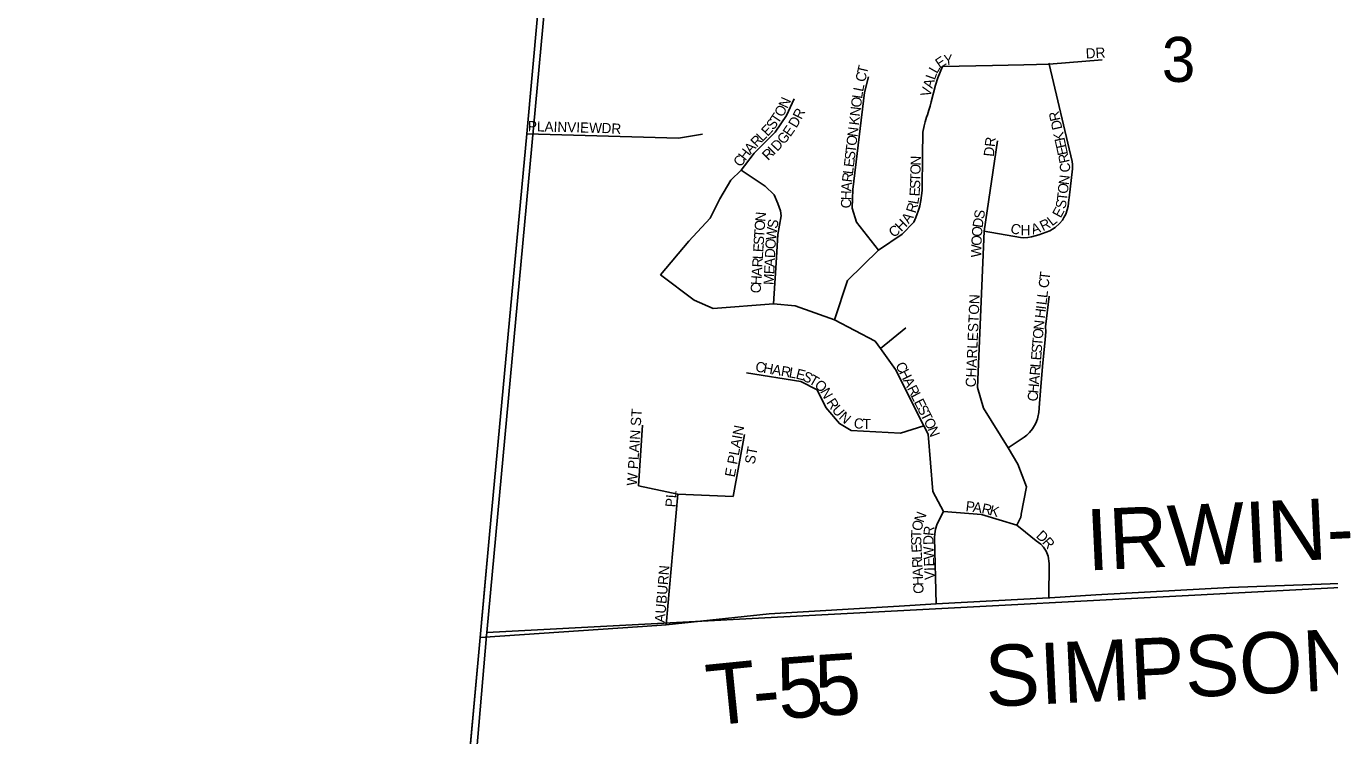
# Model space of a CAD drawing. Extents: x 1310247 to 1664935, y 284496 to 704931.
# Drawn here: x 1442248 to 1448649, y 480851 to 484337 of the extents above; entities that cross this region are included whole.
import ezdxf

# ---------------------------------------------------------------- set-up
doc = ezdxf.new("R2010")
doc.units = 0
for name, color, linetype in [('GM_P_State_Location', 7, 'Continuous'), ('GM_X_Adjacent_County_Text', 7, 'Continuous'), ('GM_X_County', 7, 'Continuous'), ('GM_X_County_Road_Text', 7, 'Continuous'), ('GM_X_County_Subdivision_Text', 7, 'Continuous'), ('GM_X_State_Location', 7, 'Continuous'), ('GM_X_Township', 7, 'Continuous'), ('GM_X_Township_Subdivision', 7, 'Continuous'), ('GM_X_US_Location', 7, 'Continuous')]:
    doc.layers.add(name, color=color, linetype=linetype)

msp = doc.modelspace()

# ---------------------------------------------------------------- linework, layer by layer
at = {"layer": 'GM_X_Adjacent_County_Text'}
msp.add_lwpolyline([(1445360.5, 490723.4), (1445054.9, 487578.1), (1445051.2, 487540.6), (1444945, 486395.4), (1444871.9, 485606.9), (1444847.2, 485340), (1444758.9, 484386.7), (1444705.2, 483806.8), (1444523.2, 481841), (1444476.3, 481334.7), (1444250.5, 478850.8), (1444098, 477254), (1443984.3, 476028.1), (1442360.4, 476333.1), (1441578.7, 476479.9)], dxfattribs=at)
at = {"layer": 'GM_X_County'}
for points in [[(1445032, 487006.9), (1450514.7, 486966.2), (1449969.8, 481647.7), (1444509.2, 481359.2)], [(1444509.2, 481359.2), (1449969.8, 481647.7), (1449464.2, 476312.3), (1444055.7, 476042.9), (1444507.8, 481344.9)]]:
    msp.add_lwpolyline(points, close=True, dxfattribs=at)
at = {"layer": 'GM_X_County_Road_Text'}
for points in [[(1444501.5, 481607), (1444523.2, 481841), (1444705.2, 483806.8), (1444758.9, 484386.7), (1444847.2, 485340), (1444847.5, 485343.8)], [(1444276.2, 479133), (1444476.3, 481334.7), (1444501.5, 481607)]]:
    msp.add_lwpolyline(points, dxfattribs=at)
at = {"layer": 'GM_X_County_Subdivision_Text'}
for points in [[(1447274, 481529.8), (1447499.6, 481544.3), (1448155.1, 481580.6), (1449547.4, 481630.7)], [(1444476.3, 481334.7), (1445273.5, 481388.9), (1445389.4, 481395.9), (1445894.9, 481449.9), (1446534.3, 481488.5)], [(1446534.3, 481488.5), (1446714.7, 481499.4), (1447268, 481529.4), (1447274, 481529.8)]]:
    msp.add_lwpolyline(points, dxfattribs=at)
at = {"layer": 'GM_X_State_Location'}
for points in [[(1446216, 482893.7), (1446280.3, 483086.9), (1446432.3, 483236.7), (1446548.9, 483315), (1446605.7, 483374.4), (1446615.9, 483396.8), (1446623, 483414.1), (1446627.4, 483427.9), (1446632.2, 483443.1), (1446635.1, 483454.6), (1446640.4, 483480.1), (1446644.1, 483505), (1446646.1, 483528.7), (1446646.7, 483535.1), (1446646.7, 483541.3), (1446648.6, 483697.3), (1446649, 483728.5), (1446649.7, 483787.1), (1446650.4, 483815.6), (1446656.4, 483846.2), (1446661.6, 483867.1), (1446668.4, 483888.7), (1446672.5, 483900.2), (1446679.7, 483923.6), (1446685.6, 483943.2), (1446691.2, 483964), (1446711.8, 484046.9), (1446723, 484082), (1446746, 484138.5), (1446991.5, 484143.3), (1447145.3, 484146.1), (1447269.5, 484149.7), (1447530.1, 484171.6)], [(1446951.6, 483330.3), (1447129.9, 483298.2), (1447145.7, 483297.1), (1447165.3, 483298.2), (1447184, 483301.5), (1447220, 483311.8), (1447273.1, 483331.9), (1447299.2, 483347.4), (1447320.9, 483367.3), (1447334.9, 483384.1), (1447342.8, 483396.9), (1447351.8, 483413.4), (1447359.4, 483434.5), (1447364.1, 483452.5), (1447367.4, 483482.9), (1447367.7, 483492.7), (1447372.6, 483536.2), (1447384, 483635.4), (1447385.4, 483646.9), (1447384.6, 483657.4), (1447383.1, 483671), (1447269.5, 484149.7), (1447268.5, 484153.8)], [(1446432.3, 483236.7), (1446325, 483373.1), (1446302.7, 483442.5), (1446307.1, 483534.2), (1446363.1, 484010.6), (1446383.2, 484086.7)], [(1445361.4, 483115.9), (1445501.7, 483280.9), (1445606.8, 483392.7), (1445653.7, 483488.9), (1445707.4, 483580.6), (1445758.4, 483628.6), (1445774.5, 483650), (1445821.4, 483712.6), (1445924.3, 483815.5), (1445980.1, 483898.2), (1446018.2, 483978.8)], [(1444705.2, 483806.8), (1445451.3, 483786.5), (1445568.8, 483806.4)], [(1447110.9, 481885.8), (1447126.8, 481915.4), (1447130.4, 481926), (1447132.8, 481936.7), (1447132.8, 481940.5), (1447159.5, 482074.2), (1447116, 482186.1), (1447069.5, 482266), (1446948.3, 482461.3), (1446919.2, 482561.9), (1446951.6, 483330.3), (1447015.9, 483773.5)], [(1445917.7, 482972.6), (1445931.5, 483199.8), (1445938.2, 483312.7), (1445953.9, 483405.6), (1445951.6, 483429.9), (1445938.2, 483465.7), (1445920.4, 483507.4), (1445875.7, 483551), (1445758.4, 483628.6)], [(1447154.2, 481851), (1447110.9, 481885.8), (1446937.7, 481938.3), (1446752.1, 481952.9), (1446698.4, 482051.3), (1446676, 482333.1), (1446655.3, 482374.1), (1446515.1, 482650.7), (1446441.6, 482754.3), (1446416.7, 482789.4), (1446216, 482893.7), (1446023.2, 482963.8), (1445917.7, 482972.6), (1445620.8, 482950.4), (1445526.8, 482990.7), (1445361.4, 483115.9)], [(1447069.5, 482266), (1447147.5, 482318.3), (1447159.9, 482328.1), (1447173, 482340.7), (1447187.9, 482358.9), (1447198.3, 482375.4), (1447203, 482384.4), (1447207.7, 482395.1), (1447212.4, 482408.2), (1447216.6, 482424.2), (1447217.9, 482431.6), (1447218.7, 482439.7), (1447222.5, 482483.3), (1447231.5, 482586.5), (1447239.9, 482682.8), (1447249.8, 482796.1), (1447253.4, 482837.4), (1447252.1, 482859.7), (1447269.7, 483009.7)], [(1446441.6, 482754.3), (1446566.5, 482854.3)], [(1445784.5, 482633.4), (1446050.6, 482590.9), (1446131.1, 482550.6), (1446173.6, 482463.4), (1446240.6, 482385.1), (1446298.8, 482351.6), (1446540.2, 482338.1), (1446655.3, 482374.1)], [(1445447.4, 482038.4), (1445254.3, 482079.7), (1445274.2, 482376.5)], [(1445447.4, 482038.4), (1445718.5, 482027), (1445774.8, 482330.8)], [(1445389.4, 481395.9), (1445447.4, 482038.4)], [(1446714.7, 481499.4), (1446707.9, 481823.7), (1446709.1, 481843.3), (1446712.5, 481866.8), (1446718.1, 481887.4), (1446730.4, 481911.5), (1446752.1, 481952.9)], [(1447268, 481529.4), (1447270.2, 481697.6), (1447265.9, 481734.2), (1447256.3, 481758.3), (1447242.9, 481777.4), (1447229.7, 481791.9), (1447205.7, 481809.4), (1447154.2, 481851)]]:
    msp.add_lwpolyline(points, dxfattribs=at)
at = {"layer": 'GM_X_Township'}
msp.add_lwpolyline([(1452980.3, 476078.1), (1451795.2, 476151.8), (1449437.5, 476298.2), (1448004.3, 476227.2), (1447104.2, 476182.6), (1446824.2, 476168.8), (1446585.8, 476157), (1445723.4, 476114.3), (1445509.4, 476103.7), (1445486.7, 476102.5), (1445249.7, 476090.8), (1445001.8, 476078.5), (1444490.5, 476053.2), (1444194.8, 476038.6), (1443984.3, 476028.1), (1444098, 477254), (1444250.5, 478850.8), (1444476.3, 481334.7), (1444523.2, 481841), (1444705.2, 483806.8), (1444758.9, 484386.7)], dxfattribs=at)

# ---------------------------------------------------------------- texts
at = {"layer": 'GM_P_State_Location'}
for s, rotation, p in [('DR', 3.17781, (1447451, 484177.2)), ('E', 33.72038, (1446732.7, 484126.3)), ('Y', 7.01116, (1446756.3, 484143.7)), ('C', 77.13007, (1446366.4, 484059.1)), ('T', 77.117, (1446375.2, 484097.7)), ('L', 70.20831, (1446708.5, 484069.1)), ('L', 60.36693, (1446719.5, 484100.2)), ('L', 78.23727, (1446356.4, 484012.1)), ('V', 74.69119, (1446685.6, 483985.2)), ('A', 74.67011, (1446697.2, 484027.6)), ('N', 66.01869, (1445984.8, 483929.1)), ('O', 83.11839, (1446346.3, 483934.6)), ('L', 81.87182, (1446351.6, 483978)), ('T', 55.82622, (1445938.8, 483853.2)), ('O', 60.72841, (1445961, 483886.2)), ('R', 64.04109, (1446053.9, 483874.8)), ('N', 83.11079, (1446341, 483890.9)), ('R', 102.43399, (1447326.2, 483875.6)), ('PLAINVIEW', 358.51294, (1444710.5, 483820.8)), ('DR', 356.98872, (1445071.6, 483812)), ('E', 46.39592, (1445887.8, 483792.5)), ('S', 53.24993, (1445916.3, 483823)), ('E', 55.09704, (1445999.4, 483790)), ('D', 58.93276, (1446028.9, 483832.9)), ('K', 83.11839, (1446335.8, 483847.3)), ('D', 102.44222, (1447335.7, 483832.7)), ('R', 45.23182, (1445834.3, 483738.6)), ('L', 45.16422, (1445862.2, 483766.7)), ('G', 49.40494, (1445967.5, 483752.3)), ('O', 83.11839, (1446323.6, 483746.8)), ('N', 83.11839, (1446328.9, 483790.5)), ('DR', 83.66379, (1446997.8, 483693.6)), ('K', 102.44585, (1447348, 483776.8)), ('E', 102.44106, (1447355.6, 483742.4)), ('H', 52.01957, (1445778.8, 483672.4)), ('A', 47.96891, (1445805.3, 483706.3)), ('R', 45.02575, (1445890.9, 483673.6)), ('I', 45.25239, (1445919, 483701.8)), ('D', 46.51309, (1445935.3, 483718.3)), ('S', 83.12737, (1446315.2, 483676.9)), ('T', 83.11219, (1446319.4, 483711.8)), ('E', 102.40216, (1447363.2, 483708)), ('C', 52.03236, (1445754.4, 483641.2)), ('E', 83.11219, (1446311, 483641.9)), ('O', 88.63597, (1446638.4, 483607.3)), ('N', 88.63398, (1446639.5, 483651.3)), ('R', 102.27641, (1447371.6, 483669.2)), ('C', 90.20773, (1447373, 483618.2)), ('R', 83.22135, (1446302.1, 483567.7)), ('L', 83.11219, (1446306.8, 483607)), ('T', 88.4861, (1446637.5, 483572)), ('N', 83.49143, (1447366.2, 483554.9)), ('H', 89.48629, (1446298.2, 483481.3)), ('A', 85.25087, (1446298.5, 483524.3)), ('E', 86.13305, (1446633.6, 483499.4)), ('S', 87.80052, (1446636.1, 483536.1)), ('O', 83.4957, (1447361.2, 483511.2)), ('C', 89.89069, (1446298.1, 483441.8)), ('R', 73.3513, (1446614.1, 483414.9)), ('L', 80.08179, (1446626.9, 483459)), ('S', 77.28433, (1447348.5, 483436.1)), ('T', 83.52498, (1447357.2, 483476.3)), ('N', 85.00942, (1445876.5, 483374.5)), ('A', 54.86976, (1446581.1, 483363.1)), ('S', 80.53318, (1446949.5, 483386.9)), ('L', 38.05211, (1447284.5, 483352.4)), ('E', 61.78294, (1447326.7, 483391.2)), ('T', 86.37379, (1445870.9, 483295.8)), ('O', 85.62476, (1445873.1, 483330.7)), ('W', 83.84269, (1445928.8, 483283.6)), ('S', 79.0866, (1445934.8, 483339.4)), ('C', 35.67033, (1446505, 483295.9)), ('H', 45.07878, (1446544, 483324.8)), ('O', 85.71193, (1446939.6, 483300.7)), ('D', 81.11259, (1446942.7, 483343.5)), ('C', 343.67762, (1447076, 483323.1)), ('H', 0.22952, (1447129.6, 483309.8)), ('A', 17.66515, (1447189.9, 483312.6)), ('R', 26.07193, (1447239.3, 483328.9)), ('E', 86.37764, (1445866.5, 483225.5)), ('S', 86.36401, (1445868.7, 483260.6)), ('O', 86.83956, (1445926.4, 483240.4)), ('O', 88.01075, (1446938.1, 483257.3)), ('L', 86.37764, (1445864.2, 483190.4)), ('D', 87.13311, (1445924.2, 483196.5)), ('W', 88.01578, (1446936.1, 483200.1)), ('A', 86.36732, (1445859, 483106.9)), ('R', 86.37954, (1445861.7, 483150.8)), ('E', 87.11713, (1445920.3, 483117.4)), ('A', 87.13311, (1445922, 483152.6)), ('H', 86.36912, (1445856.2, 483063)), ('M', 87.13031, (1445917.6, 483064.6)), ('C', 83.08584, (1447266.7, 483047.9)), ('T', 83.0715, (1447271.4, 483087.2)), ('C', 86.37973, (1445853.7, 483023.5)), ('CHARLESTON', 87.53624, (1446909.7, 482562.2)), ('L', 83.0715, (1447260.8, 482999.8)), ('H', 83.09731, (1447248.7, 482899.4)), ('I', 83.07561, (1447254, 482943.1)), ('L', 83.08807, (1447256.6, 482964.9)), ('N', 84.04362, (1447242.6, 482842.7)), ('O', 85.24071, (1447238.9, 482799.2)), ('S', 85.23894, (1447233.1, 482729)), ('T', 85.21366, (1447236, 482764.1)), ('L', 85.24089, (1447227.2, 482658.8)), ('E', 85.21366, (1447230.1, 482693.9)), ('C', 350.06658, (1445825.1, 482641.5)), ('H', 350.06974, (1445864.1, 482634.6)), ('A', 350.06974, (1445907.4, 482627.1)), ('R', 350.07092, (1445950.8, 482619.5)), ('L', 350.0818, (1445989.8, 482612.6)), ('E', 346.06646, (1446023.5, 482606.8)), ('S', 334.46147, (1446055.2, 482599.2)), ('T', 330.33644, (1446086.1, 482584.5)), ('C', 296.82576, (1446513.8, 482671.8)), ('H', 296.82438, (1446531.7, 482636.4)), ('R', 85.23433, (1447223.9, 482619.3)), ('O', 318.0924, (1446114.4, 482568.7)), ('N', 298.85293, (1446144.4, 482542.8)), ('A', 296.829, (1446551.5, 482597.2)), ('R', 296.8148, (1446571.4, 482557.9)), ('H', 85.22909, (1447216.6, 482531.6)), ('A', 85.24071, (1447220.3, 482575.5)), ('R', 303.47433, (1446174.4, 482488.4)), ('L', 296.83296, (1446589.3, 482522.5)), ('E', 296.83391, (1446605.2, 482491.1)), ('C', 85.23433, (1447213.3, 482492.2)), ('W PLAIN ST', 86.33295, (1445246.5, 482078.4)), ('U', 310.77153, (1446200.4, 482449.8)), ('N', 318.13287, (1446234.1, 482411.5)), ('S', 296.80939, (1446621, 482459.7)), ('T', 296.8248, (1446636.9, 482428.3)), ('E PLAIN', 79.31437, (1445726.2, 482119.2)), ('C', 353.03362, (1446308.9, 482363.6)), ('T', 358.66988, (1446353.5, 482358.4)), ('O', 296.83201, (1446652.8, 482396.9)), ('N', 290.38464, (1446672.1, 482359)), ('ST', 79.38116, (1445824, 482182.5)), ('PL', 86.18059, (1445435.7, 481972.8)), ('P', 353.51199, (1446858.5, 481955.2)), ('A', 352.4819, (1446893.2, 481951.2)), ('R', 347.0709, (1446935.6, 481945.7)), ('N', 68.97582, (1446652.4, 481895.2)), ('K', 345.32764, (1446973.8, 481936.9)), ('T', 87.64932, (1446641.9, 481821.3)), ('O', 77.06107, (1446643.1, 481854.1)), ('R', 83.89311, (1446701.9, 481831.7)), ('D', 316.51476, (1447202.4, 481829.7)), ('S', 92.63731, (1446643.6, 481787.3)), ('E', 92.64748, (1446645.2, 481752.2)), ('D', 90.76508, (1446702.5, 481789.3)), ('R', 311.28872, (1447233.5, 481800.3)), ('L', 92.62366, (1446646.8, 481717)), ('W', 92.06821, (1446705.1, 481719.2)), ('AUBURN', 85.15696, (1445382.9, 481405.4)), ('R', 92.63565, (1446648.6, 481677.4)), ('A', 92.63682, (1446650.6, 481633.5)), ('E', 92.0763, (1446706.3, 481684.1)), ('I', 92.05478, (1446707.1, 481662)), ('H', 92.62341, (1446652.7, 481589.5)), ('V', 92.07661, (1446708.7, 481618.1)), ('C', 92.63565, (1446654.5, 481549.9))]:
    msp.add_text(s, height=50, rotation=rotation, dxfattribs=at).set_placement(p)
at = {"layer": 'GM_X_Township_Subdivision'}
for s, rotation, p in [('IRWIN-', 2.67723, (1447458.4, 481663.2)), ('SIMPSON RD', 2.72613, (1446962.3, 480993.8)), ('T', 5.72658, (1445603.1, 480900.4)), ('5', 4.38593, (1445947.3, 480933.4)), ('5', 3.84869, (1446130.8, 480947.5)), ('-', 5.00997, (1445825.4, 480922.7))]:
    msp.add_text(s, height=300, rotation=rotation, dxfattribs=at).set_placement(p)
at = {"layer": 'GM_X_US_Location'}
msp.add_text('3', height=221, rotation=0.00001, dxfattribs=at).set_placement((1447823.3, 484062.5))

doc.saveas('drawing.dxf')
